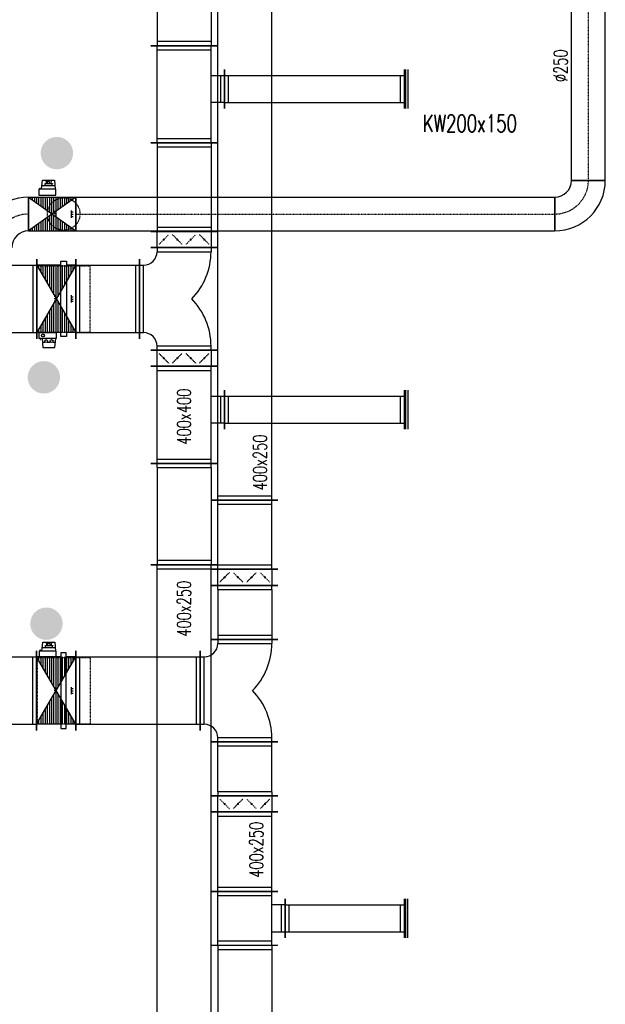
# Model space of a CAD drawing. Extents: x -7228 to 74941, y -112898 to 85621.
# Tile 557 of 635: x 24316 to 24750, y 81480 to 82211. Entities that reach past the tile are written whole.
import ezdxf

# ---------------------------------------------------------------- set-up
doc = ezdxf.new("R2010")
doc.units = 0
doc.linetypes.add('DASHDOT', pattern=[1, 0.5, -0.25, 0, -0.25])
doc.linetypes.add('DASHED', pattern=[0.75, 0.5, -0.25])
doc.layers.get('0').update_dxf_attribs({"color": 101, "linetype": 'CONTINUOUS'})
for name, color, linetype in [('BB-went-opis', 8, 'CONTINUOUS'), ('E35', 6, 'CONTINUOUS'), ('FLUID-N1', 7, 'CONTINUOUS'), ('FLUID-N1-SYM', 7, 'CONTINUOUS'), ('FLUID-N3', 7, 'CONTINUOUS'), ('FLUID-W3', 7, 'CONTINUOUS'), ('m-went-klapy', 2, 'CONTINUOUS'), ('m-went-opis', 86, 'CONTINUOUS'), ('m-went-wywiew', 1, 'CONTINUOUS')]:
    doc.layers.add(name, color=color, linetype=linetype)
doc.styles.add('tab-bud$0$ROMANS', font='romans', dxfattribs={"width": 0.7})

# ---------------------------------------------------------------- blocks, each defined once
blk = doc.blocks.new('*U8034')
at = {"color": 1, "linetype": 'Continuous', "lineweight": -2, "ltscale": 2}
for p, q in [((-1012, -295), (-1012, 295)), ((1012, 295), (1012, -295))]:
    blk.add_line(p, q, dxfattribs=at)
at = {"color": 0, "linetype": 'ByBlock', "lineweight": -2, "ltscale": 2}
for p, q in [((-1012, 250), (1012, 250)), ((-1012, -250), (1012, -250))]:
    blk.add_line(p, q, dxfattribs=at)
at = {"color": 4, "linetype": 'Continuous', "ltscale": 2}
for p, q in [((-982, -250), (-982, 250)), ((982, 250), (982, -250))]:
    blk.add_line(p, q, dxfattribs=at)
blk = doc.blocks.new('*U8035')
at = {"linetype": 'Continuous', "ltscale": 2}
h = blk.add_hatch(dxfattribs=at)
h.set_pattern_fill('LINE', color=4, scale=5, angle=90, style=0)
h.paths.add_polyline_path([(-145, -250), (145, -250), (-145, 250), (145, 250)])
at = {"color": 1, "linetype": 'Continuous', "lineweight": -2, "ltscale": 2}
for p, q in [((-145, -295), (-145, 295)), ((145, 295), (145, -295)), ((0, 18), (-16.028, 18)), ((0, 1), (-16.028, 1)), ((0, 18), (-4.916, 22.916)), ((0, 18), (-4.916, 13.084)), ((0, 1), (-4.916, 5.916)), ((0, 1), (-4.916, -3.916)), ((0, -26.5), (0, 26.776)), ((110, 26.5), (110, -26.776)), ((110, 16), (114.916, 20.916)), ((110, 16), (126.028, 16)), ((110, 16), (114.916, 11.084)), ((110, -1), (114.916, 3.916)), ((0, -16), (-16.028, -16)), ((0, -16), (-4.916, -11.084)), ((0, -16), (-4.916, -20.916)), ((110, -1), (126.028, -1)), ((110, -1), (114.916, -5.916)), ((110, -18), (114.916, -13.084)), ((110, -18), (126.028, -18)), ((110, -18), (114.916, -22.916))]:
    blk.add_line(p, q, dxfattribs=at)
at = {"color": 4, "linetype": 'Continuous', "ltscale": 2}
for p, q in [((-145, 250), (145, -250)), ((145, 250), (-145, -250)), ((-127.5, -250), (-1.5, -250)), ((-127.5, -293), (-127.5, -250)), ((-1.5, -250), (-1.5, -293)), ((-1.5, -293), (-127.5, -293)), ((-119.5, -293), (-119.5, -302)), ((-119.5, -302), (-117.5, -302)), ((-117.5, -302), (-117.5, -293)), ((-105.5, -293), (-99.5, -360)), ((-103.082, -320), (-83.742, -320)), ((-99.5, -360), (-10.5, -360)), ((-66.388, -320), (-43.612, -320)), ((-26.258, -320), (-6.258, -320)), ((-10.5, -360), (-4.5, -293))]:
    blk.add_line(p, q, dxfattribs=at)
at = {"color": 0, "linetype": 'ByBlock', "lineweight": -2, "ltscale": 2}
for p, q in [((35, 250), (-145, 250)), ((35, -280), (35, 280)), ((35, 280), (75, 280)), ((75, 280), (75, -280)), ((145, 250), (75, 250)), ((35, -250), (-145, -250)), ((75, -280), (35, -280)), ((145, -250), (75, -250))]:
    blk.add_line(p, q, dxfattribs=at)
at = {"color": 4, "linetype": 'DASHED', "ltscale": 2}
for p, q in [((-140.5, 245.5), (250.5, 245.5)), ((-140.5, -245.5), (-140.5, 245.5)), ((250.5, -245.5), (250.5, 245.5)), ((-140.5, -245.5), (250.5, -245.5))]:
    blk.add_line(p, q, dxfattribs=at)
at = {"color": 4, "linetype": 'Continuous', "ltscale": 2}
for centre in [(-98.996, -271), (-75.065, -313.239), (-34.935, -313.239)]:
    blk.add_circle(centre, 11, dxfattribs=at)
blk = doc.blocks.new('*U8036')
at = {"color": 1, "linetype": 'Continuous', "lineweight": -2, "ltscale": 2}
for p, q in [((-236, -295), (-236, 295)), ((236, 295), (236, -295))]:
    blk.add_line(p, q, dxfattribs=at)
at = {"color": 0, "linetype": 'ByBlock', "lineweight": -2, "ltscale": 2}
for p, q in [((-236, 250), (236, 250)), ((-236, -250), (236, -250))]:
    blk.add_line(p, q, dxfattribs=at)
at = {"color": 4, "linetype": 'Continuous', "ltscale": 2}
for p, q in [((-206, -250), (-206, 250)), ((206, 250), (206, -250))]:
    blk.add_line(p, q, dxfattribs=at)
blk = doc.blocks.new('*U7826')
at = {"color": 5, "linetype": 'Continuous', "lineweight": -2, "ltscale": 2}
for p, q in [((-163.5, -295), (-163.5, 295)), ((163.5, 295), (163.5, -295))]:
    blk.add_line(p, q, dxfattribs=at)
at = {"color": 0, "linetype": 'ByBlock', "lineweight": -2, "ltscale": 2}
for p, q in [((-163.5, 250), (163.5, 250)), ((-163.5, -250), (163.5, -250))]:
    blk.add_line(p, q, dxfattribs=at)
at = {"color": 4, "linetype": 'Continuous', "ltscale": 2}
for p, q in [((-133.5, -250), (-133.5, 250)), ((133.5, 250), (133.5, -250))]:
    blk.add_line(p, q, dxfattribs=at)
blk = doc.blocks.new('*U7827')
at = {"linetype": 'Continuous', "ltscale": 2}
h = blk.add_hatch(dxfattribs=at)
h.set_pattern_fill('LINE', color=4, scale=5, angle=90, style=0)
h.paths.add_polyline_path([(-145, -250), (145, -250), (-145, 250), (145, 250)])
at = {"color": 5, "linetype": 'Continuous', "lineweight": -2, "ltscale": 2}
for p, q in [((-145, -295), (-145, 295)), ((145, 295), (145, -295)), ((-110, 18), (-126.028, 18)), ((-110, 1), (-126.028, 1)), ((-110, 18), (-114.916, 22.916)), ((-110, 18), (-114.916, 13.084)), ((-110, 1), (-114.916, 5.916)), ((-110, 1), (-114.916, -3.916)), ((-110, -26.5), (-110, 26.776)), ((0, 26.5), (0, -26.776)), ((0, 16), (4.916, 20.916)), ((0, 16), (16.028, 16)), ((0, 16), (4.916, 11.084)), ((0, -1), (4.916, 3.916)), ((-110, -16), (-126.028, -16)), ((-110, -16), (-114.916, -11.084)), ((-110, -16), (-114.916, -20.916)), ((0, -1), (16.028, -1)), ((0, -1), (4.916, -5.916)), ((0, -18), (4.916, -13.084)), ((0, -18), (16.028, -18)), ((0, -18), (4.916, -22.916))]:
    blk.add_line(p, q, dxfattribs=at)
at = {"color": 4, "linetype": 'DASHED', "ltscale": 2}
for p, q in [((140.5, 245.5), (-250.5, 245.5)), ((-250.5, -245.5), (-250.5, 245.5)), ((140.5, -245.5), (140.5, 245.5)), ((140.5, -245.5), (-250.5, -245.5))]:
    blk.add_line(p, q, dxfattribs=at)
at = {"color": 4, "linetype": 'Continuous', "ltscale": 2}
for p, q in [((-145, 250), (145, -250)), ((145, 250), (-145, -250)), ((127.5, -250), (1.5, -250)), ((1.5, -250), (1.5, -293)), ((127.5, -293), (127.5, -250)), ((1.5, -293), (127.5, -293)), ((10.5, -360), (4.5, -293)), ((103.082, -320), (6.918, -320)), ((99.5, -360), (10.5, -360)), ((25.079, -335.5), (25.079, -332.5)), ((25.079, -332.5), (31, -332.5)), ((79, -335.5), (25.079, -335.5)), ((31, -332.5), (31, -320)), ((34.979, -360), (38.326, -335.5)), ((48.5, -352), (48.5, -335.5)), ((61.5, -352), (48.5, -352)), ((61.5, -335.5), (61.5, -352)), ((75.021, -360), (71.674, -335.5)), ((79, -320), (79, -335.5)), ((105.5, -293), (99.5, -360)), ((117.5, -302), (117.5, -293)), ((119.5, -302), (117.5, -302)), ((119.5, -293), (119.5, -302))]:
    blk.add_line(p, q, dxfattribs=at)
at = {"color": 0, "linetype": 'ByBlock', "lineweight": -2, "ltscale": 2}
for p, q in [((-145, 250), (-75, 250)), ((-35, 280), (-75, 280)), ((-75, 280), (-75, -280)), ((-35, -280), (-35, 280)), ((-35, 250), (145, 250)), ((-145, -250), (-75, -250)), ((-75, -280), (-35, -280)), ((-35, -250), (145, -250))]:
    blk.add_line(p, q, dxfattribs=at)
blk = doc.blocks.new('*U7828')
at = {"color": 5, "linetype": 'Continuous', "lineweight": -2, "ltscale": 2}
for p, q in [((-461.5, -295), (-461.5, 295)), ((461.5, 295), (461.5, -295))]:
    blk.add_line(p, q, dxfattribs=at)
at = {"color": 0, "linetype": 'ByBlock', "lineweight": -2, "ltscale": 2}
for p, q in [((-461.5, 250), (461.5, 250)), ((-461.5, -250), (461.5, -250))]:
    blk.add_line(p, q, dxfattribs=at)
at = {"color": 4, "linetype": 'Continuous', "ltscale": 2}
for p, q in [((-431.5, -250), (-431.5, 250)), ((431.5, 250), (431.5, -250))]:
    blk.add_line(p, q, dxfattribs=at)
blk = doc.blocks.new('*U7829')
at = {"color": 5, "linetype": 'Continuous', "lineweight": -2, "ltscale": 2}
for p, q in [((-380, -180), (-380, 310)), ((380, 310), (380, -180)), ((295, -265), (-295, -265))]:
    blk.add_line(p, q, dxfattribs=at)
at = {"color": 0, "linetype": 'ByBlock', "lineweight": -2, "ltscale": 2}
for p, q in [((-380, 265), (-350, 265)), ((380, 265), (350, 265)), ((-380, -135), (-350, -135)), ((380, -135), (350, -135)), ((-250, -265), (-250, -235)), ((250, -265), (250, -235))]:
    blk.add_line(p, q, dxfattribs=at)
at = {"color": 4, "linetype": 'Continuous', "ltscale": 2}
for p, q in [((-350, -135), (-350, 265)), ((350, 265), (350, -135)), ((250, -235), (-250, -235))]:
    blk.add_line(p, q, dxfattribs=at)
at = {"color": 0, "linetype": 'ByBlock', "lineweight": -2, "ltscale": 2}
for centre, radius, start, end in [((-350, -235), 500, 45.573, 90), ((350, -235), 500, 90, 134.427), ((-350, -235), 100, 0, 90), ((350, -235), 100, 90, 180)]:
    blk.add_arc(centre, radius, start, end, dxfattribs=at)
blk = doc.blocks.new('*U7830')
at = {"color": 5, "linetype": 'Continuous', "lineweight": -2, "ltscale": 2}
for p, q in [((-256, -245), (-256, 245)), ((256, 245), (256, -245))]:
    blk.add_line(p, q, dxfattribs=at)
at = {"color": 0, "linetype": 'ByBlock', "lineweight": -2, "ltscale": 2}
for p, q in [((-256, 200), (256, 200)), ((-256, -200), (256, -200))]:
    blk.add_line(p, q, dxfattribs=at)
at = {"color": 4, "linetype": 'Continuous', "ltscale": 2}
for p, q in [((-226, -200), (-226, 200)), ((226, 200), (226, -200))]:
    blk.add_line(p, q, dxfattribs=at)
blk = doc.blocks.new('*U7831')
at = {"color": 5, "linetype": 'Continuous', "lineweight": -2, "ltscale": 2}
for p, q in [((-200, -245), (-200, 245)), ((200, 245), (200, -245))]:
    blk.add_line(p, q, dxfattribs=at)
at = {"color": 0, "linetype": 'ByBlock', "lineweight": -2, "ltscale": 2}
for p, q in [((-170, 200), (-200, 200)), ((170, 200), (-170, 200)), ((170, 200), (200, 200)), ((-170, -200), (-200, -200)), ((170, -200), (-170, -200)), ((170, -200), (200, -200))]:
    blk.add_line(p, q, dxfattribs=at)
at = {"color": 4, "linetype": 'Continuous', "ltscale": 2}
for p, q in [((-170, -200), (-170, 200)), ((170, 200), (170, -200))]:
    blk.add_line(p, q, dxfattribs=at)
blk = doc.blocks.new('*U7832')
at = {"color": 5, "linetype": 'Continuous', "lineweight": -2, "ltscale": 2}
for p, q in [((-294.5, -245), (-294.5, 245)), ((294.5, 245), (294.5, -245))]:
    blk.add_line(p, q, dxfattribs=at)
at = {"color": 0, "linetype": 'ByBlock', "lineweight": -2, "ltscale": 2}
for p, q in [((-294.5, 200), (294.5, 200)), ((-294.5, -200), (294.5, -200))]:
    blk.add_line(p, q, dxfattribs=at)
at = {"color": 4, "linetype": 'Continuous', "ltscale": 2}
for p, q in [((-264.5, -200), (-264.5, 200)), ((264.5, 200), (264.5, -200))]:
    blk.add_line(p, q, dxfattribs=at)
blk = doc.blocks.new('*U7833')
at = {"color": 5, "linetype": 'Continuous', "lineweight": -2, "ltscale": 2}
for p, q in [((-200, -245), (-200, 245)), ((200, 245), (200, -245))]:
    blk.add_line(p, q, dxfattribs=at)
at = {"color": 0, "linetype": 'ByBlock', "lineweight": -2, "ltscale": 2}
for p, q in [((-170, 200), (-200, 200)), ((-170, 200), (170, 200)), ((170, 200), (200, 200)), ((-170, -200), (-200, -200)), ((-170, -200), (170, -200)), ((170, -200), (200, -200))]:
    blk.add_line(p, q, dxfattribs=at)
at = {"color": 4, "linetype": 'Continuous', "ltscale": 2}
for p, q in [((-170, -200), (-170, 200)), ((170, 200), (170, -200))]:
    blk.add_line(p, q, dxfattribs=at)
blk = doc.blocks.new('*U7834')
at = {"color": 5, "linetype": 'Continuous', "lineweight": -2, "ltscale": 2}
for p, q in [((-60, -245), (-60, 245)), ((60, 245), (60, -245))]:
    blk.add_line(p, q, dxfattribs=at)
at = {"color": 0, "linetype": 'ByBlock', "lineweight": -2, "ltscale": 2}
for p, q in [((-60, 200), (60, 200)), ((60, -200), (-60, -200))]:
    blk.add_line(p, q, dxfattribs=at)
at = {"color": 4, "linetype": 'DASHED', "ltscale": 2}
for p, q in [((0, 150), (-35.4, 185.4)), ((0, 150), (35.4, 114.6)), ((0, 50), (35.4, 85.4)), ((0, 50), (-35.4, 14.6)), ((0, -50), (-35.4, -14.6)), ((0, -50), (35.4, -85.4)), ((0, -150), (35.4, -114.6)), ((0, -150), (-35.4, -185.4))]:
    blk.add_line(p, q, dxfattribs=at)
at = {"color": 4, "linetype": 'Continuous', "ltscale": 2}
for points in [[(-4, 150, 8, 8, 1), (4, 150, 8, 8, 1)], [(-4, 50, 8, 8, 1), (4, 50, 8, 8, 1)], [(-4, -50, 8, 8, 1), (4, -50, 8, 8, 1)], [(-4, -150, 8, 8, 1), (4, -150, 8, 8, 1)]]:
    blk.add_lwpolyline(points, format="xyseb", close=True, dxfattribs=at)
blk = doc.blocks.new('*U7835')
at = {"color": 5, "linetype": 'Continuous', "lineweight": -2, "ltscale": 2}
for p, q in [((-60, -245), (-60, 245)), ((60, 245), (60, -245))]:
    blk.add_line(p, q, dxfattribs=at)
at = {"color": 0, "linetype": 'ByBlock', "lineweight": -2, "ltscale": 2}
for p, q in [((-60, 200), (60, 200)), ((60, -200), (-60, -200))]:
    blk.add_line(p, q, dxfattribs=at)
at = {"color": 4, "linetype": 'DASHED', "ltscale": 2}
for p, q in [((0, 150), (-35.4, 185.4)), ((0, 150), (35.4, 114.6)), ((0, 50), (35.4, 85.4)), ((0, 50), (-35.4, 14.6)), ((0, -50), (-35.4, -14.6)), ((0, -50), (35.4, -85.4)), ((0, -150), (35.4, -114.6)), ((0, -150), (-35.4, -185.4))]:
    blk.add_line(p, q, dxfattribs=at)
at = {"color": 4, "linetype": 'Continuous', "ltscale": 2}
for points in [[(-4, 150, 8, 8, 1), (4, 150, 8, 8, 1)], [(-4, 50, 8, 8, 1), (4, 50, 8, 8, 1)], [(-4, -50, 8, 8, 1), (4, -50, 8, 8, 1)], [(-4, -150, 8, 8, 1), (4, -150, 8, 8, 1)]]:
    blk.add_lwpolyline(points, format="xyseb", close=True, dxfattribs=at)
blk = doc.blocks.new('*U7836')
at = {"color": 5, "linetype": 'Continuous', "lineweight": -2, "ltscale": 2}
for p, q in [((-200, -245), (-200, 245)), ((200, 245), (200, -245)), ((145, -300), (-145, -300))]:
    blk.add_line(p, q, dxfattribs=at)
at = {"color": 0, "linetype": 'ByBlock', "lineweight": -2, "ltscale": 2}
for p, q in [((-200, 200), (200, 200)), ((-200, -200), (200, -200)), ((-100, -200), (-100, -300)), ((100, -300), (100, -200))]:
    blk.add_line(p, q, dxfattribs=at)
at = {"color": 4, "linetype": 'Continuous', "ltscale": 2}
for p, q in [((-170, -200), (-170, 200)), ((170, 200), (170, -200)), ((100, -270), (-100, -270))]:
    blk.add_line(p, q, dxfattribs=at)
blk = doc.blocks.new('*U7837')
at = {"color": 5, "linetype": 'Continuous', "lineweight": -2, "ltscale": 2}
for p, q in [((-441, -145), (-441, 145)), ((441, 145), (441, -145))]:
    blk.add_line(p, q, dxfattribs=at)
at = {"color": 0, "linetype": 'ByBlock', "lineweight": -2, "ltscale": 2}
for p, q in [((-441, 100), (441, 100)), ((-441, -100), (441, -100))]:
    blk.add_line(p, q, dxfattribs=at)
at = {"color": 4, "linetype": 'Continuous', "ltscale": 2}
for p, q in [((-411, -100), (-411, 100)), ((411, 100), (411, -100))]:
    blk.add_line(p, q, dxfattribs=at)
blk = doc.blocks.new('*U7838')
at = {"color": 4, "linetype": 'Continuous', "ltscale": 2}
blk.add_line((-145, 25), (145, 25), dxfattribs=at)
at = {"color": 0, "linetype": 'ByBlock', "lineweight": -2, "ltscale": 2}
for p, q in [((-145, 10), (145, 10)), ((-100, 0), (-100, 10)), ((100, 0), (100, 10))]:
    blk.add_line(p, q, dxfattribs=at)
blk = doc.blocks.new('*U7839')
at = {"color": 5, "linetype": 'Continuous', "lineweight": -2, "ltscale": 2}
for p, q in [((-725, -245), (-725, 245)), ((725, 245), (725, -245))]:
    blk.add_line(p, q, dxfattribs=at)
at = {"color": 0, "linetype": 'ByBlock', "lineweight": -2, "ltscale": 2}
for p, q in [((-725, 200), (725, 200)), ((-725, -200), (725, -200))]:
    blk.add_line(p, q, dxfattribs=at)
at = {"color": 4, "linetype": 'Continuous', "ltscale": 2}
for p, q in [((-695, -200), (-695, 200)), ((695, 200), (695, -200))]:
    blk.add_line(p, q, dxfattribs=at)
blk = doc.blocks.new('*U8156')
at = {"color": 5, "linetype": 'Continuous', "lineweight": -2, "ltscale": 2}
for p, q in [((-2469.5, -245), (-2469.5, 245)), ((2469.5, 245), (2469.5, -245))]:
    blk.add_line(p, q, dxfattribs=at)
at = {"color": 0, "linetype": 'ByBlock', "lineweight": -2, "ltscale": 2}
for p, q in [((-2469.5, 200), (2469.5, 200)), ((-2469.5, -200), (2469.5, -200))]:
    blk.add_line(p, q, dxfattribs=at)
at = {"color": 4, "linetype": 'Continuous', "ltscale": 2}
for p, q in [((-2439.5, -200), (-2439.5, 200)), ((2439.5, 200), (2439.5, -200))]:
    blk.add_line(p, q, dxfattribs=at)
blk = doc.blocks.new('*U8037')
at = {"color": 1, "linetype": 'Continuous', "lineweight": -2, "ltscale": 2}
for p, q in [((-380, -180), (-380, 310)), ((380, 310), (380, -180)), ((295, -265), (-295, -265))]:
    blk.add_line(p, q, dxfattribs=at)
at = {"color": 0, "linetype": 'ByBlock', "lineweight": -2, "ltscale": 2}
for p, q in [((-380, 265), (-350, 265)), ((380, 265), (350, 265)), ((-380, -135), (-350, -135)), ((380, -135), (350, -135)), ((-250, -265), (-250, -235)), ((250, -265), (250, -235))]:
    blk.add_line(p, q, dxfattribs=at)
at = {"color": 4, "linetype": 'Continuous', "ltscale": 2}
for p, q in [((-350, -135), (-350, 265)), ((350, 265), (350, -135)), ((250, -235), (-250, -235))]:
    blk.add_line(p, q, dxfattribs=at)
at = {"color": 0, "linetype": 'ByBlock', "lineweight": -2, "ltscale": 2}
for centre, radius, start, end in [((-350, -235), 500, 45.573, 90), ((350, -235), 500, 90, 134.427), ((-350, -235), 100, 0, 90), ((350, -235), 100, 90, 180)]:
    blk.add_arc(centre, radius, start, end, dxfattribs=at)
blk = doc.blocks.new('*U8162')
at = {"color": 1, "linetype": 'Continuous', "lineweight": -2, "ltscale": 2}
for p, q in [((-60, -245), (-60, 245)), ((60, 245), (60, -245))]:
    blk.add_line(p, q, dxfattribs=at)
at = {"color": 0, "linetype": 'ByBlock', "lineweight": -2, "ltscale": 2}
for p, q in [((-60, 200), (60, 200)), ((60, -200), (-60, -200))]:
    blk.add_line(p, q, dxfattribs=at)
at = {"color": 4, "linetype": 'DASHED', "ltscale": 2}
for p, q in [((0, 150), (-35.4, 185.4)), ((0, 150), (35.4, 114.6)), ((0, 50), (35.4, 85.4)), ((0, 50), (-35.4, 14.6)), ((0, -50), (-35.4, -14.6)), ((0, -50), (35.4, -85.4)), ((0, -150), (35.4, -114.6)), ((0, -150), (-35.4, -185.4))]:
    blk.add_line(p, q, dxfattribs=at)
at = {"color": 4, "linetype": 'Continuous', "ltscale": 2}
for points in [[(-4, 150, 8, 8, 1), (4, 150, 8, 8, 1)], [(-4, 50, 8, 8, 1), (4, 50, 8, 8, 1)], [(-4, -50, 8, 8, 1), (4, -50, 8, 8, 1)], [(-4, -150, 8, 8, 1), (4, -150, 8, 8, 1)]]:
    blk.add_lwpolyline(points, format="xyseb", close=True, dxfattribs=at)
blk = doc.blocks.new('*U8152')
at = {"color": 1, "linetype": 'Continuous', "lineweight": -2, "ltscale": 2}
blk.add_line((5385.5, 245), (5385.5, -245), dxfattribs=at)
at = {"color": 0, "linetype": 'ByBlock', "lineweight": -2, "ltscale": 2}
for p, q in [((-5385.5, 200), (5385.5, 200)), ((-5385.5, -200), (5385.5, -200))]:
    blk.add_line(p, q, dxfattribs=at)
at = {"color": 4, "linetype": 'Continuous', "ltscale": 2}
blk.add_line((5355.5, 200), (5355.5, -200), dxfattribs=at)
blk = doc.blocks.new('*U8153')
at = {"color": 1, "linetype": 'Continuous', "lineweight": -2, "ltscale": 2}
for p, q in [((-375, -245), (-375, 245)), ((375, 245), (375, -245))]:
    blk.add_line(p, q, dxfattribs=at)
at = {"color": 0, "linetype": 'ByBlock', "lineweight": -2, "ltscale": 2}
for p, q in [((-345, 200), (-375, 200)), ((345, 200), (-345, 200)), ((345, 200), (375, 200)), ((-345, -200), (-375, -200)), ((345, -200), (-345, -200)), ((345, -200), (375, -200))]:
    blk.add_line(p, q, dxfattribs=at)
at = {"color": 4, "linetype": 'Continuous', "ltscale": 2}
for p, q in [((-345, -200), (-345, 200)), ((345, 200), (345, -200))]:
    blk.add_line(p, q, dxfattribs=at)
blk = doc.blocks.new('*U8154')
at = {"color": 1, "linetype": 'Continuous', "lineweight": -2, "ltscale": 2}
for p, q in [((-60, -245), (-60, 245)), ((60, 245), (60, -245))]:
    blk.add_line(p, q, dxfattribs=at)
at = {"color": 0, "linetype": 'ByBlock', "lineweight": -2, "ltscale": 2}
for p, q in [((-60, 200), (60, 200)), ((60, -200), (-60, -200))]:
    blk.add_line(p, q, dxfattribs=at)
at = {"color": 4, "linetype": 'DASHED', "ltscale": 2}
for p, q in [((0, 150), (-35.4, 185.4)), ((0, 150), (35.4, 114.6)), ((0, 50), (35.4, 85.4)), ((0, 50), (-35.4, 14.6)), ((0, -50), (-35.4, -14.6)), ((0, -50), (35.4, -85.4)), ((0, -150), (35.4, -114.6)), ((0, -150), (-35.4, -185.4))]:
    blk.add_line(p, q, dxfattribs=at)
at = {"color": 4, "linetype": 'Continuous', "ltscale": 2}
for points in [[(-4, 150, 8, 8, 1), (4, 150, 8, 8, 1)], [(-4, 50, 8, 8, 1), (4, 50, 8, 8, 1)], [(-4, -50, 8, 8, 1), (4, -50, 8, 8, 1)], [(-4, -150, 8, 8, 1), (4, -150, 8, 8, 1)]]:
    blk.add_lwpolyline(points, format="xyseb", close=True, dxfattribs=at)
blk = doc.blocks.new('*U8161')
at = {"color": 1, "linetype": 'Continuous', "lineweight": -2, "ltscale": 2}
for p, q in [((-250, -245), (-250, 245)), ((250, 245), (250, -245))]:
    blk.add_line(p, q, dxfattribs=at)
at = {"color": 0, "linetype": 'ByBlock', "lineweight": -2, "ltscale": 2}
for p, q in [((-220, 200), (-250, 200)), ((-220, 200), (220, 200)), ((220, 200), (250, 200)), ((-220, -200), (-250, -200)), ((-220, -200), (220, -200)), ((220, -200), (250, -200))]:
    blk.add_line(p, q, dxfattribs=at)
at = {"color": 4, "linetype": 'Continuous', "ltscale": 2}
for p, q in [((-220, -200), (-220, 200)), ((220, 200), (220, -200))]:
    blk.add_line(p, q, dxfattribs=at)
blk = doc.blocks.new('*U7721')
at = {"color": 5, "linetype": 'Continuous', "lineweight": -2, "ltscale": 2}
for p, q in [((187.5, 187.5), (187.5, -62.5)), ((62.5, -187.5), (-187.5, -187.5))]:
    blk.add_line(p, q, dxfattribs=at)
at = {"color": 0, "linetype": 'ByBlock', "lineweight": -2, "ltscale": 2}
for radius in [375, 125]:
    blk.add_arc((187.5, -187.5), radius, 90, 180, dxfattribs=at)
at = {"layer": 'FLUID-N1-SYM', "color": 2, "linetype": 'DASHDOT', "ltscale": 2}
blk.add_arc((187.5, -187.5), 250, 90, 180, dxfattribs=at)
blk = doc.blocks.new('*U7722')
at = {"linetype": 'Continuous', "ltscale": 2}
h = blk.add_hatch(dxfattribs=at)
h.set_pattern_fill('LINE', color=4, scale=5, angle=90, style=0)
h.paths.add_polyline_path([(175, 125), (-175, -125), (175, -125), (-175, 125)])
at = {"color": 4, "linetype": 'Continuous', "ltscale": 2}
for p, q in [((-78.5, 184), (-72.5, 251)), ((-72.5, 251), (16.5, 251)), ((-52, 211), (-52, 226.5)), ((-52, 226.5), (1.921, 226.5)), ((-48.021, 251), (-44.674, 226.5)), ((-34.5, 226.5), (-34.5, 243)), ((-34.5, 243), (-21.5, 243)), ((-21.5, 243), (-21.5, 226.5)), ((-7.979, 251), (-11.326, 226.5)), ((1.921, 223.5), (-4, 223.5)), ((-4, 223.5), (-4, 211)), ((1.921, 226.5), (1.921, 223.5)), ((16.5, 251), (22.5, 184)), ((25.5, 184), (-100.5, 184)), ((-100.5, 184), (-100.5, 141)), ((-92.5, 184), (-92.5, 193)), ((-92.5, 193), (-90.5, 193)), ((-90.5, 193), (-90.5, 184)), ((-76.082, 211), (20.082, 211)), ((25.5, 141), (25.5, 184)), ((-175, 125), (175, -125)), ((175, 125), (-175, -125)), ((-100.5, 141), (25.5, 141))]:
    blk.add_line(p, q, dxfattribs=at)
at = {"color": 5, "linetype": 'Continuous', "lineweight": -2, "ltscale": 2}
for p, q in [((-175, -125), (-175, 125)), ((175, 125), (175, -125)), ((30, 18), (13.972, 18)), ((30, 1), (13.972, 1)), ((30, 18), (25.084, 22.916)), ((30, 18), (25.084, 13.084)), ((30, 1), (25.084, 5.916)), ((30, 1), (25.084, -3.916)), ((30, -26.5), (30, 26.776)), ((140, 26.5), (140, -26.776)), ((140, 16), (144.916, 20.916)), ((140, 16), (156.028, 16)), ((140, 16), (144.916, 11.084)), ((140, -1), (144.916, 3.916)), ((30, -16), (13.972, -16)), ((30, -16), (25.084, -11.084)), ((30, -16), (25.084, -20.916)), ((140, -1), (156.028, -1)), ((140, -1), (144.916, -5.916)), ((140, -18), (144.916, -13.084)), ((140, -18), (156.028, -18)), ((140, -18), (144.916, -22.916))]:
    blk.add_line(p, q, dxfattribs=at)
at = {"color": 0, "linetype": 'ByBlock', "lineweight": -2, "ltscale": 2}
for p, q in [((-175, 125), (-175, -125)), ((-175, 125), (175, 125)), ((175, 125), (175, -125)), ((-175, -125), (175, -125))]:
    blk.add_line(p, q, dxfattribs=at)
at = {"color": 4, "linetype": 'DASHED', "ltscale": 2}
blk.add_circle((85, 0), 120.5, dxfattribs=at)
blk = doc.blocks.new('*U7723')
at = {"color": 5, "linetype": 'Continuous', "lineweight": -2, "ltscale": 2}
for p, q in [((-1775, -125), (-1775, 125)), ((1775, 125), (1775, -125))]:
    blk.add_line(p, q, dxfattribs=at)
at = {"color": 0, "linetype": 'ByBlock', "lineweight": -2, "ltscale": 2}
for p, q in [((-1775, 125), (1775, 125)), ((-1775, -125), (1775, -125))]:
    blk.add_line(p, q, dxfattribs=at)
at = {"layer": 'FLUID-N1-SYM', "color": 2, "linetype": 'DASHDOT', "ltscale": 2}
blk.add_line((-1775, 0), (1775, 0), dxfattribs=at)
blk = doc.blocks.new('*U7724')
at = {"color": 5, "linetype": 'Continuous', "lineweight": -2, "ltscale": 2}
for p, q in [((-187.5, -62.5), (-187.5, 187.5)), ((187.5, -187.5), (-62.5, -187.5))]:
    blk.add_line(p, q, dxfattribs=at)
at = {"color": 0, "linetype": 'ByBlock', "lineweight": -2, "ltscale": 2}
for radius in [375, 125]:
    blk.add_arc((-187.5, -187.5), radius, 0, 90, dxfattribs=at)
at = {"layer": 'FLUID-N1-SYM', "color": 2, "linetype": 'DASHDOT', "ltscale": 2}
blk.add_arc((-187.5, -187.5), 250, 0, 90, dxfattribs=at)
blk = doc.blocks.new('*U7725')
at = {"color": 5, "linetype": 'Continuous', "lineweight": -2, "ltscale": 2}
for p, q in [((-2251, -125), (-2251, 125)), ((2251, 125), (2251, -125))]:
    blk.add_line(p, q, dxfattribs=at)
at = {"color": 0, "linetype": 'ByBlock', "lineweight": -2, "ltscale": 2}
for p, q in [((-2251, 125), (2251, 125)), ((-2251, -125), (2251, -125))]:
    blk.add_line(p, q, dxfattribs=at)
at = {"layer": 'FLUID-N1-SYM', "color": 2, "linetype": 'DASHDOT', "ltscale": 2}
blk.add_line((-2251, 0), (2251, 0), dxfattribs=at)
blk = doc.blocks.new('*U8155')
at = {"color": 1, "linetype": 'Continuous', "lineweight": -2, "ltscale": 2}
for p, q in [((-360.5, -245), (-360.5, 245)), ((360.5, 245), (360.5, -245)), ((184.5, -300), (-105.5, -300))]:
    blk.add_line(p, q, dxfattribs=at)
at = {"color": 0, "linetype": 'ByBlock', "lineweight": -2, "ltscale": 2}
for p, q in [((-360.5, 200), (360.5, 200)), ((-360.5, -200), (360.5, -200)), ((-60.5, -300), (-60.5, -200)), ((139.5, -200), (139.5, -300))]:
    blk.add_line(p, q, dxfattribs=at)
at = {"color": 4, "linetype": 'Continuous', "ltscale": 2}
for p, q in [((-330.5, -200), (-330.5, 200)), ((330.5, 200), (330.5, -200)), ((139.5, -270), (-60.5, -270))]:
    blk.add_line(p, q, dxfattribs=at)
blk = doc.blocks.new('*U8157')
at = {"color": 1, "linetype": 'Continuous', "lineweight": -2, "ltscale": 2}
for p, q in [((-666.5, -145), (-666.5, 145)), ((666.5, 145), (666.5, -145))]:
    blk.add_line(p, q, dxfattribs=at)
at = {"color": 0, "linetype": 'ByBlock', "lineweight": -2, "ltscale": 2}
for p, q in [((-666.5, 100), (666.5, 100)), ((-666.5, -100), (666.5, -100))]:
    blk.add_line(p, q, dxfattribs=at)
at = {"color": 4, "linetype": 'Continuous', "ltscale": 2}
for p, q in [((-636.5, -100), (-636.5, 100)), ((636.5, 100), (636.5, -100))]:
    blk.add_line(p, q, dxfattribs=at)
blk = doc.blocks.new('*U8158')
at = {"color": 4, "linetype": 'Continuous', "ltscale": 2}
blk.add_line((-145, 25), (145, 25), dxfattribs=at)
at = {"color": 0, "linetype": 'ByBlock', "lineweight": -2, "ltscale": 2}
for p, q in [((-145, 10), (145, 10)), ((-100, 0), (-100, 10)), ((100, 0), (100, 10))]:
    blk.add_line(p, q, dxfattribs=at)
blk = doc.blocks.new('*U8163')
at = {"color": 1, "linetype": 'Continuous', "lineweight": -2, "ltscale": 2}
for p, q in [((-360.5, -245), (-360.5, 245)), ((360.5, 245), (360.5, -245)), ((184.5, -300), (-105.5, -300))]:
    blk.add_line(p, q, dxfattribs=at)
at = {"color": 0, "linetype": 'ByBlock', "lineweight": -2, "ltscale": 2}
for p, q in [((-360.5, 200), (360.5, 200)), ((-360.5, -200), (360.5, -200)), ((-60.5, -300), (-60.5, -200)), ((139.5, -200), (139.5, -300))]:
    blk.add_line(p, q, dxfattribs=at)
at = {"color": 4, "linetype": 'Continuous', "ltscale": 2}
for p, q in [((-330.5, -200), (-330.5, 200)), ((330.5, 200), (330.5, -200)), ((139.5, -270), (-60.5, -270))]:
    blk.add_line(p, q, dxfattribs=at)
blk = doc.blocks.new('*U8159')
at = {"color": 4, "linetype": 'Continuous', "ltscale": 2}
blk.add_line((-145, 25), (145, 25), dxfattribs=at)
at = {"color": 0, "linetype": 'ByBlock', "lineweight": -2, "ltscale": 2}
for p, q in [((-145, 10), (145, 10)), ((-100, 0), (-100, 10)), ((100, 0), (100, 10))]:
    blk.add_line(p, q, dxfattribs=at)
blk = doc.blocks.new('*U8164')
at = {"color": 1, "linetype": 'Continuous', "lineweight": -2, "ltscale": 2}
for p, q in [((-328.5, -245), (-328.5, 245)), ((328.5, 245), (328.5, -245))]:
    blk.add_line(p, q, dxfattribs=at)
at = {"color": 0, "linetype": 'ByBlock', "lineweight": -2, "ltscale": 2}
for p, q in [((-328.5, 200), (328.5, 200)), ((-328.5, -200), (328.5, -200))]:
    blk.add_line(p, q, dxfattribs=at)
at = {"color": 4, "linetype": 'Continuous', "ltscale": 2}
for p, q in [((-298.5, -200), (-298.5, 200)), ((298.5, 200), (298.5, -200))]:
    blk.add_line(p, q, dxfattribs=at)
blk = doc.blocks.new('A$C38133200')
at = {"layer": 'm-went-klapy', "ltscale": 2}
blk.add_hatch(color=256, dxfattribs=at).paths.add_polyline_path([(-12.02, 0, 1), (12.02, 0, 1)])
blk = doc.blocks.new('A$C178657CD')
at = {"layer": 'BB-went-opis'}
blk.add_blockref('A$C38133200', (-0.67, 0.34), dxfattribs=at)
blk = doc.blocks.new('A$C121D2BAE')
at = {"layer": 'm-went-wywiew', "linetype": 'DASHED', "const_width": 8}
blk.add_lwpolyline([(1920.05, -3230.92), (1919.95, -3230.92)], dxfattribs=at)
at = {"ltscale": 2}
for p in [(1921.1, -3147.85), (1911.46, -3314.12), (1913.38, -3496.82)]:
    blk.add_blockref('A$C178657CD', p, dxfattribs=at)
at = {"layer": 'FLUID-N1', "color": 5, "linetype": 'Continuous', "yscale": 0.1}
for name, p, xscale, zscale, rotation in [('*U7725', (2314.5, -2942.59), 0.1, 0.1, 89.99999999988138), ('*U7722', (1917, -3192.69), 0.1000000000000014, 0.1, 359.9999999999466), ('*U7724', (2308.25, -3186.44), 0.1, 0.1, 269.9999999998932), ('*U7721', (1880.75, -3198.94), 0.09999999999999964, 0.09999999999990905, 359.9999999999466), ('*U7723', (2112, -3192.69), 0.1, 0.1, 359.9999999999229)]:
    blk.add_blockref(name, p, dxfattribs=dict(at, xscale=xscale, zscale=zscale, rotation=rotation))
at = {"layer": 'FLUID-N3', "color": 5, "linetype": 'Continuous'}
for name, p, xscale, yscale, zscale, rotation in [('*U8156', (2059.71, -3157.97), 0.1, 0.1, 0.1, 90.00000000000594), ('*U7830', (2059.75, -3430.52), 0.1000000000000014, 0.1000000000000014, 0.1, 89.99999999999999), ('*U7834', (2059.75, -3462.12), 0.1, 0.1, 0.1, 89.99999999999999), ('*U7831', (2059.75, -3488.12), 0.1, 0.1, 0.1, 89.99999999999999), ('*U7827', (1919.95, -3546.12), 0.1000000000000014, 0.1, 0.1, 179.9999999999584), ('*U7829', (2053.25, -3546.12), 0.1, 0.1, 0.1, 270.0000000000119), ('*U7826', (1889.1, -3546.12), 0.1, 0.1, 0.1, 359.9999999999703), ('*U7833', (2059.75, -3604.12), 0.1000000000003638, 0.1000000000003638, 0.1, 90), ('*U7835', (2059.75, -3630.12), 0.1, 0.1, 0.1, 269.9999999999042), ('*U7832', (2059.75, -3665.57), 0.1000000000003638, 0.1000000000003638, 0.1, 89.99999999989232), ('*U7836', (2059.75, -3715.02), 0.09999999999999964, 0.09999999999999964, 0.09999999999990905, 89.99999999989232), ('*U7837', (2133.85, -3715.02), 0.1, 0.1, 0.1, 359.9999999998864), ('*U7838', (2177.95, -3715.02), 0.1, 0.1, 0.1, 269.9999999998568), ('*U7839', (2059.75, -3807.5), 0.1, 0.1, 0.1, 269.9999999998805)]:
    blk.add_blockref(name, p, dxfattribs=dict(at, xscale=xscale, yscale=yscale, zscale=zscale, rotation=rotation))
at = {"layer": 'FLUID-N3', "color": 5, "linetype": 'Continuous', "xscale": 0.1, "yscale": 0.1, "zscale": 0.1}
blk.add_blockref('*U7828', (1980.6, -3546.12), dxfattribs=at)
at = {"layer": 'FLUID-W3', "color": 1, "linetype": 'Continuous'}
for name, p, xscale, yscale, zscale, rotation in [('*U8161', (2014.7, -3042.81), 0.09999999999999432, 0.09999999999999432, 0.09999999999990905, 269.9999999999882), ('*U8163', (2014.7, -3103.86), 0.09999999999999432, 0.09999999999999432, 0.1, 89.99999999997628), ('*U8159', (2178, -3099.87), 0.09999999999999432, 0.09999999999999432, 0.1, 269.999999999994), ('*U8164', (2014.7, -3172.76), 0.1, 0.1, 0.1, 269.9999999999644), ('*U8162', (2014.7, -3211.61), 0.1, 0.1, 0.1, 89.99999999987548), ('*U8037', (2008.2, -3255.61), 0.1000000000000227, 0.1000000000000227, 0.1, 269.9999999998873), ('*U8034', (1804.3, -3255.61), 0.1, 0.1, 0.1, 359.9999999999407), ('*U8035', (1920, -3255.61), 0.1000000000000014, 0.1, 0.1, 359.9999999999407), ('*U8036', (1958.1, -3255.61), 0.1, 0.1, 0.1, 359.999999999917), ('*U8154', (2014.7, -3299.61), 0.1, 0.1, 0.1, 269.9999999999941), ('*U8155', (2014.7, -3341.66), 0.1, 0.1, 0.1, 90.00000000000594), ('*U8158', (2178, -3337.71), 0.1, 0.1, 0.1, 269.999999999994), ('*U8153', (2014.7, -3415.21), 0.1000000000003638, 0.1000000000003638, 0.09999999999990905, 90.00000000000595), ('*U8152', (2014.7, -3991.26), 0.1000000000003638, 0.1000000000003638, 0.1000000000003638, 90.00000000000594)]:
    blk.add_blockref(name, p, dxfattribs=dict(at, xscale=xscale, yscale=yscale, zscale=zscale, rotation=rotation))
at = {"layer": 'FLUID-W3', "color": 1, "linetype": 'Continuous', "xscale": 0.1, "zscale": 0.1}
for p, yscale in [((2111.35, -3099.87), 0.09999999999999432), ((2111.35, -3337.71), 0.1)]:
    blk.add_blockref('*U8157', p, dxfattribs=dict(at, yscale=yscale))
at = {"layer": 'm-went-opis', "style": 'tab-bud$0$ROMANS', "width": 0.7}
for s, height, rotation, p in [('%%C250', 10.109, 90, (2298.93, -3094.82)), ('KW200x150', 12.78, 359.94143, (2191.7, -3131.82, 0)), ('400x400', 10.109, 90, (2019.75, -3363.75)), ('400x250', 10.109, 90, (2076.15, -3397.74)), ('400x250', 10.109, 90, (2019.75, -3506.15)), ('400x250', 10.109, 90, (2073.31, -3684.91))]:
    blk.add_text(s, height=height, rotation=rotation, dxfattribs=at).set_placement(p)

msp = doc.modelspace()

# ---------------------------------------------------------------- block references
at = {"layer": 'E35'}
msp.add_blockref('A$C121D2BAE', (22422.844, 85259.063), dxfattribs=at)

doc.saveas('drawing.dxf')
